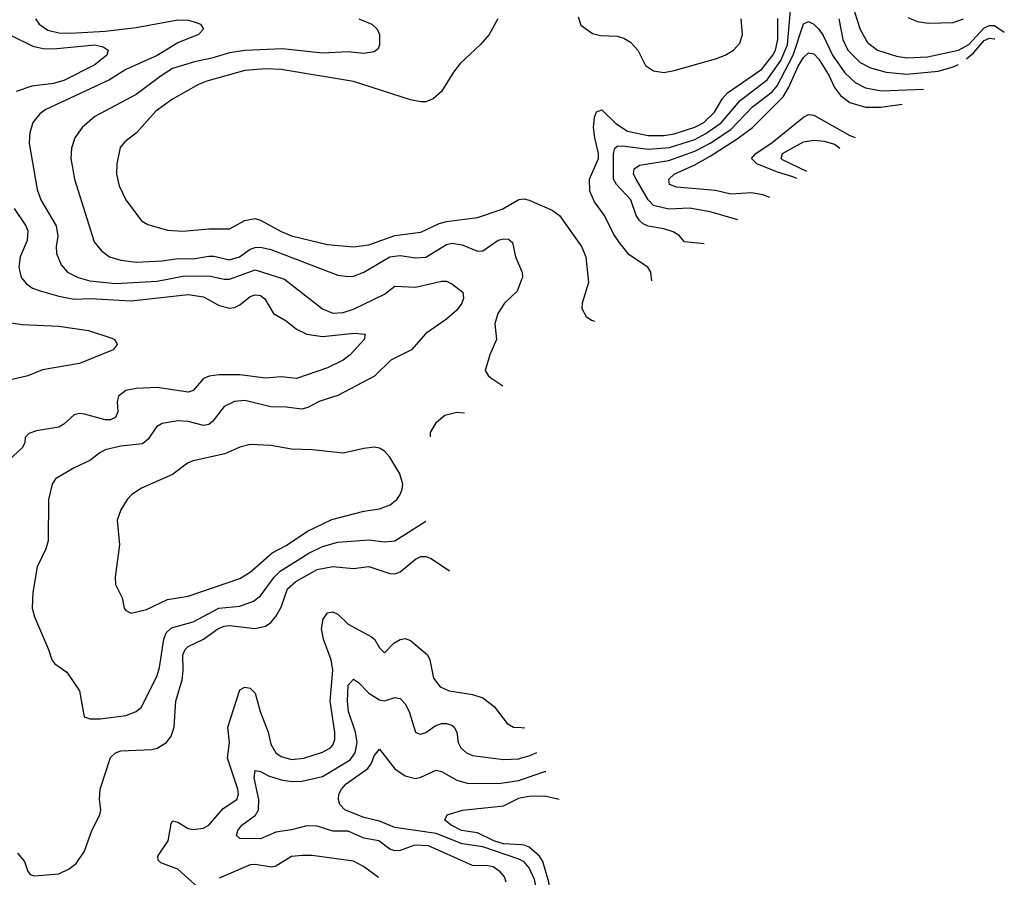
# Model space of a CAD drawing. Header units: inches. Extents: x 1308407 to 1441228, y 959628 to 1036311.
# Tile 559 of 656: x 1418059 to 1421867, y 988148 to 991467. Entities that reach past the tile are written whole.
import ezdxf

# ---------------------------------------------------------------- set-up
doc = ezdxf.new("R2010")
doc.units = ezdxf.units.IN
doc.header["$MEASUREMENT"] = 0
for name, color, linetype in [('B4918', 7, 'Continuous'), ('B4919', 7, 'Continuous'), ('B4928', 7, 'Continuous'), ('B4929', 7, 'Continuous')]:
    doc.layers.add(name, color=color, linetype=linetype)

msp = doc.modelspace()

# ---------------------------------------------------------------- linework, layer by layer
at = {"layer": 'B4918', "color": 5}
for points, elevation in [([(1418438.3, 990000), (1418436.1, 989990), (1418438.5, 989950), (1418430, 989927.9), (1418410, 989919.2), (1418390, 989918.8), (1418310, 989941), (1418290, 989943), (1418270, 989938.2), (1418230, 989902), (1418210.1, 989889.9), (1418123.6, 989876.4), (1418094.2, 989865.8), (1418080.3, 989850), (1418078.9, 989830), (1418069, 989810), (1418017.3, 989762.7)], 2820), ([(1419248.2, 990000), (1419217.1, 989990), (1419173.2, 989966.8), (1419150, 989960.2), (1419090, 989967.9), (1419030, 989968.7), (1418930, 989993.5), (1418890, 989989.9), (1418850, 989969.8), (1418806.2, 989913.8), (1418790, 989901.1), (1418770, 989897.1), (1418710, 989912.2), (1418670, 989915.4), (1418610, 989904.2), (1418588.5, 989891.5), (1418556.4, 989843.6), (1418534.2, 989825.8), (1418450, 989816.4), (1418390, 989802.3), (1418368.3, 989791.7), (1418330, 989761.4), (1418270, 989732.9), (1418198, 989690), (1418185, 989670), (1418170.2, 989610), (1418168.9, 989450), (1418160, 989420.1), (1418126.5, 989350), (1418109.2, 989250), (1418107.3, 989190), (1418116.1, 989156.1), (1418170.3, 989030), (1418182.6, 988990), (1418194.5, 988974.5), (1418241.8, 988941.8), (1418290.2, 988870.2), (1418308.9, 988768.9), (1418330, 988761.6), (1418370, 988761.7), (1418470, 988774.9), (1418510, 988790.3), (1418530, 988807.4), (1418591.2, 988930), (1418599.9, 988960.1), (1418616.4, 989070), (1418625.6, 989094.4), (1418646.2, 989113.8), (1418730, 989137.5), (1418829.6, 989190.4), (1418910, 989197.9), (1418963.5, 989216.5), (1418990, 989237.5), (1419043.1, 989310), (1419066.9, 989333.1), (1419177.8, 989402.2), (1419230, 989429.2), (1419290, 989445.9), (1419410, 989454), (1419470, 989446.5), (1419510, 989450.7), (1419629.9, 989526.4)], 2840), ([(1419647.5, 989852.8), (1419648.3, 989870), (1419671.6, 989910), (1419703.5, 989936.5), (1419750, 989948.9), (1419779.7, 989946.1)], 2840), ([(1418050, 988242), (1418077.3, 988210), (1418090.7, 988170.7), (1418099.6, 988159.6), (1418114.4, 988154.4), (1418210, 988162.4), (1418250, 988181.3), (1418277.6, 988202.4), (1418309.7, 988250), (1418337.4, 988330), (1418368.7, 988390), (1418372.4, 988410), (1418367.1, 988450), (1418369.9, 988489.9), (1418410, 988612), (1418429.5, 988630.5), (1418450, 988638.2), (1418570, 988643.3), (1418590, 988648.1), (1418626.6, 988670), (1418645, 988695), (1418656.1, 988730), (1418663.4, 988830), (1418687.6, 988912.4), (1418691.5, 988948.5), (1418689.9, 989010), (1418698.4, 989030), (1418710, 989041.3), (1418770, 989069.6), (1418825.2, 989110), (1418850, 989120.9), (1418870, 989122.5), (1418970, 989111.2), (1419010, 989119.8), (1419030, 989134), (1419050, 989158.2), (1419070, 989193.6), (1419095.1, 989264.9), (1419126.7, 989293.3), (1419210, 989339.3), (1419270, 989351.5), (1419350, 989344.1), (1419410, 989351.7), (1419490, 989324.1), (1419510, 989323.2), (1419530.8, 989330), (1419590, 989379.5), (1419610, 989389.4), (1419630, 989389.4), (1419650, 989381.9), (1419721.7, 989335)], 2820), ([(1418749.5, 988109.5), (1418670, 988180.5), (1418604.7, 988204.7), (1418595, 988215.1), (1418593.5, 988230), (1418632.6, 988290), (1418644.2, 988355.8), (1418650, 988366.7), (1418670, 988361.6), (1418710, 988337.8), (1418730, 988332.9), (1418770, 988338.7), (1418790.5, 988350), (1418845.8, 988414.2), (1418898.6, 988450), (1418905.2, 988470), (1418902.5, 988490), (1418863, 988610), (1418870.3, 988670), (1418864.5, 988730), (1418910, 988874), (1418930, 988884.2), (1418950, 988880.2), (1418970, 988861.3), (1418989.5, 988790), (1419020.1, 988710), (1419030, 988664.2), (1419050, 988630.2), (1419070, 988616.3), (1419110, 988604.6), (1419158, 988610), (1419230, 988632.5), (1419261.5, 988650), (1419270, 988659.6), (1419278.1, 988681.9), (1419278.4, 988710), (1419259.4, 988830), (1419269.6, 988950), (1419263.5, 988990), (1419234.5, 989070), (1419226.2, 989110), (1419232.7, 989147.3), (1419250, 989172.2), (1419270, 989175.9), (1419290, 989167), (1419330, 989128.4), (1419419.2, 989079.3), (1419431.4, 989070), (1419450, 989036.3), (1419470, 989017.1), (1419505.8, 989054.2), (1419530, 989069.3), (1419550, 989072.7), (1419570, 989064.9), (1419635.9, 989010), (1419645.5, 988990), (1419659.3, 988919.3), (1419685.2, 988885.2), (1419720.7, 988870), (1419810, 988855.3), (1419850, 988843), (1419894.4, 988810), (1419944.1, 988744.1), (1419969.4, 988729.4), (1420000, 988728)], 2780), ([(1419941, 988130), (1419934.3, 988150), (1419917.8, 988170), (1419890, 988188.5), (1419870, 988193), (1419810, 988194.3), (1419639.7, 988270), (1419587.1, 988272.9), (1419530, 988252.4), (1419510, 988250.4), (1419490, 988256.9), (1419448, 988290), (1419390, 988300.3), (1419330, 988327.5), (1419270, 988327.4), (1419210, 988346.2), (1419170, 988348.2), (1419110, 988331.9), (1419050, 988323.8), (1418990, 988297), (1418910, 988299.1), (1418897.4, 988310), (1418903.1, 988330), (1418918.4, 988350), (1418971.5, 988388.5), (1418983.1, 988410), (1418984.1, 988450), (1418966.1, 988533.9), (1418970, 988561.6), (1418990, 988557.7), (1419021.2, 988541.2), (1419070, 988525.1), (1419110, 988519.4), (1419150, 988520.3), (1419230, 988538.1), (1419337.4, 988602.6), (1419357.1, 988630), (1419364.2, 988670), (1419358.1, 988710), (1419330.3, 988790), (1419326.2, 988830), (1419330, 988892), (1419350, 988915.6), (1419370, 988902.2), (1419410, 988861.2), (1419450, 988834.8), (1419470, 988830.9), (1419510, 988844.5), (1419530, 988840.7), (1419550, 988819.6), (1419565.6, 988790), (1419590, 988710.4), (1419603.5, 988703.5), (1419610, 988701.8), (1419630, 988709.3), (1419665.9, 988734.1), (1419690, 988743.5), (1419710, 988744.2), (1419730, 988737.1), (1419739.1, 988730), (1419749.2, 988710), (1419754.6, 988670), (1419765, 988650), (1419787.1, 988630), (1419810, 988620.4), (1419930, 988604.7), (1419990, 988607.3), (1420000, 988610.2)], 2760), ([(1420000, 988213.6), (1419990, 988219), (1419850, 988265.9), (1419770, 988278.2), (1419670, 988317.7), (1419510, 988341.5), (1419450, 988365.9), (1419390, 988380.1), (1419316.4, 988410), (1419297.2, 988430), (1419292.1, 988450), (1419293.8, 988470), (1419303.4, 988490), (1419321.8, 988510), (1419406, 988570), (1419419.6, 988590), (1419430, 988618.4), (1419450, 988643.8), (1419510, 988568.4), (1419550, 988541.8), (1419590, 988531), (1419610, 988535.4), (1419670, 988562.9), (1419690, 988558.2), (1419750, 988524.8), (1419790, 988512.8), (1419911.5, 988511.5), (1419990, 988522.9), (1420000, 988526.4)], 2740), ([(1420000, 988273.7), (1419930, 988277.4), (1419892.9, 988290), (1419830, 988320.5), (1419767.7, 988330), (1419728.2, 988350), (1419703.6, 988370), (1419712, 988390), (1419771.7, 988408.3), (1419930, 988424.7), (1419990, 988455.1), (1420000, 988457)], 2720), ([(1419447.1, 988147.1), (1419388.5, 988190), (1419350, 988211.2), (1419190, 988232.6), (1419153.2, 988233.2), (1419110, 988229), (1419050, 988191.9), (1419032.7, 988187.3), (1418970, 988198.1), (1418950, 988197.2), (1418830, 988144.9)], 2780)]:
    msp.add_lwpolyline(points, dxfattribs=dict(at, elevation=elevation))
at = {"layer": 'B4918', "color": 5, "elevation": 2860}
msp.add_lwpolyline([(1418950, 989822.8), (1418910, 989812.9), (1418853, 989787), (1418730, 989760.4), (1418708.5, 989751.5), (1418650, 989707.1), (1418530, 989654.8), (1418492.7, 989630), (1418474.9, 989610), (1418450.4, 989570), (1418436.4, 989530), (1418445.1, 989434.9), (1418428, 989310), (1418430, 989282), (1418454.8, 989230), (1418462.8, 989190), (1418470, 989181), (1418490, 989170.8), (1418550, 989184.4), (1418630, 989223.5), (1418710, 989235.8), (1418910, 989304.8), (1418950, 989328.7), (1419035.7, 989404.3), (1419090, 989432.6), (1419172.3, 989487.7), (1419266.5, 989533.5), (1419390, 989565.3), (1419450, 989575), (1419491.6, 989590), (1419517.4, 989610), (1419531, 989630), (1419537.7, 989650), (1419540.4, 989670), (1419529.7, 989710), (1419490, 989774.5), (1419470, 989797), (1419450, 989809.6), (1419430, 989812.8), (1419390, 989808.4), (1419309.7, 989789.7), (1419190, 989802.6), (1419110, 989805), (1419030, 989819.8)], close=True, dxfattribs=at)
at = {"layer": 'B4919', "color": 5}
for points, elevation in [([(1418120.2, 991470), (1418133.7, 991450), (1418167.1, 991427.1), (1418210, 991416.6), (1418254.9, 991414.9), (1418390, 991422.3), (1418510, 991436.8), (1418670, 991466.2), (1418710, 991465), (1418738.2, 991458.2), (1418758, 991450), (1418770.4, 991430), (1418750.5, 991410), (1418670, 991377.7), (1418590, 991328.1), (1418470, 991274.2), (1418405.8, 991234.2), (1418160.2, 991119.8), (1418136.4, 991103.6), (1418110.2, 991070), (1418098, 991030), (1418095.2, 990990), (1418126, 990810), (1418140.5, 990770), (1418200.1, 990670), (1418206.1, 990630), (1418200.1, 990590), (1418201.9, 990561.9), (1418218.8, 990518.8), (1418243.6, 990490), (1418285.3, 990470), (1418330, 990456.3), (1418430, 990446.5), (1418590, 990455.7), (1418690, 990475.1), (1418790, 990476.7), (1418850, 990462.7), (1418870, 990462.7), (1418970, 990499.5), (1419082.9, 990462.9), (1419230, 990348.4), (1419270, 990331.6), (1419310, 990334.7), (1419350, 990347.1), (1419470, 990405.2), (1419510, 990436.3), (1419590, 990432.2), (1419690, 990455.9), (1419710, 990455.4), (1419730, 990445.5), (1419772.8, 990412.8), (1419775.9, 990390), (1419769.3, 990370), (1419750, 990343.5), (1419710, 990308), (1419630, 990253.3), (1419574.6, 990190), (1419494.9, 990150), (1419431.9, 990088.1), (1419290, 990013.4), (1419248.2, 990000)], 2840), ([(1419370.2, 991470.2), (1419420.5, 991450), (1419441.6, 991430), (1419450.4, 991410), (1419450.4, 991370.4), (1419445.5, 991354.5), (1419430, 991343.1), (1419390, 991337.1), (1419330, 991342.7), (1419230, 991337.5), (1419074.9, 991354.9), (1418930, 991348.6), (1418870, 991338.8), (1418801.7, 991318.3), (1418735.3, 991304.7), (1418650, 991277.9), (1418605.5, 991250), (1418510, 991178.4), (1418350, 991093.2), (1418300.7, 991050), (1418272, 991010), (1418259, 990970), (1418256.1, 990930), (1418270.8, 990850), (1418347.6, 990607.6), (1418373.6, 990573.6), (1418405.7, 990550), (1418450, 990536.8), (1418510, 990529.1), (1418610, 990534.2), (1418670, 990543.5), (1418730, 990542), (1418790, 990552.1), (1418810, 990552.2), (1418870, 990538.2), (1418908.9, 990550), (1418950, 990579.5), (1418970, 990586.1), (1418990, 990586.6), (1419030, 990577.4), (1419290, 990478.8), (1419330, 990473.4), (1419350, 990475.3), (1419390, 990490.7), (1419490, 990549.7), (1419530, 990554.7), (1419590, 990546.1), (1419630, 990548.4), (1419710, 990596.8), (1419730, 990602.1), (1419770, 990596.4), (1419830, 990572), (1419850, 990573), (1419910, 990613.8), (1419930, 990619.7), (1419950, 990618.5), (1419965, 990604.9), (1419976.8, 990550), (1420000, 990495.7)], 2860), ([(1419908, 991470), (1419875.4, 991410), (1419839.8, 991370), (1419762.7, 991297.3), (1419736.4, 991263.6), (1419690, 991188.9), (1419658.7, 991161.3), (1419630.1, 991149.9), (1419610, 991148.9), (1419570, 991156.6), (1419350, 991228.5), (1419070, 991274.3), (1419010, 991276.6), (1418930, 991270.8), (1418783.1, 991230), (1418750, 991216.7), (1418650, 991159.2), (1418586.1, 991113.9), (1418511.3, 991030), (1418465, 990995), (1418447.5, 990972.5), (1418434.7, 990910), (1418433.4, 990870), (1418443.9, 990823.9), (1418470, 990770.4), (1418530, 990688.8), (1418555, 990675), (1418630, 990652.7), (1418690, 990648.6), (1418790, 990657.9), (1418870, 990657.5), (1418930, 990690.6), (1418970, 990697.5), (1418990, 990691.7), (1419070, 990647.6), (1419110, 990630.6), (1419250, 990596.9), (1419350, 990588.6), (1419410, 990595.5), (1419510, 990631.8), (1419610, 990645.5), (1419681.7, 990678.3), (1419710, 990686.5), (1419830, 990702.3), (1419925.6, 990734.4), (1419990, 990771.6), (1420000, 990772.6)], 2880), ([(1418025.7, 991405.7), (1418110, 991364.3), (1418150, 991355.3), (1418190, 991354.5), (1418350, 991370.1), (1418382.4, 991362.4), (1418401.2, 991350), (1418395.6, 991330), (1418350, 991292), (1418230, 991231.4), (1418190, 991220.3), (1418105.3, 991210), (1418045.2, 991190)], 2820), ([(1418037.1, 990737.1), (1418082.7, 990670), (1418090.7, 990650), (1418087.8, 990612.2), (1418061.2, 990550), (1418055.3, 990510), (1418065, 990470), (1418085, 990445), (1418108.6, 990428.6), (1418137.5, 990417.6), (1418210, 990397), (1418270, 990386.3), (1418331.2, 990388.8), (1418490, 990379.1), (1418710, 990403.4), (1418770, 990394.2), (1418830, 990361.5), (1418870, 990351.1), (1418890, 990353.3), (1418910, 990363.4), (1418950, 990395.5), (1418970, 990402.7), (1418981.3, 990401.3), (1418990, 990399.7), (1419006.6, 990386.6), (1419041.2, 990330), (1419090, 990301.3), (1419129.4, 990269.4), (1419169.7, 990249.7), (1419230, 990241), (1419353.9, 990253.9), (1419394.9, 990250), (1419391.5, 990230), (1419337.7, 990170), (1419310.2, 990150), (1419250, 990120.2), (1419130, 990079.3), (1419070, 990085.4), (1419010, 990080.7), (1418910, 990093.4), (1418830, 990092.7), (1418792.2, 990087.8), (1418770, 990079.4), (1418730, 990032.1), (1418710, 990025.4), (1418590, 990043.6), (1418510, 990039.9), (1418470, 990032.4), (1418440.6, 990010), (1418438.3, 990000)], 2820), ([(1420000, 990461.3), (1419983.6, 990416.4), (1419934.7, 990370), (1419908.1, 990330), (1419896.5, 990290), (1419902.6, 990230), (1419877.4, 990170), (1419859.1, 990110), (1419870.6, 990090), (1419881.2, 990081.2), (1419927.3, 990050.2)], 2860), ([(1417970, 990302.1), (1418070, 990287.8), (1418210, 990281.7), (1418324.4, 990264.4), (1418415.2, 990235.2), (1418426, 990230), (1418434.1, 990214.1), (1418435.8, 990210), (1418420.3, 990190), (1418290, 990136.6), (1418147.2, 990112.8), (1418090, 990089.5), (1418030, 990074.9)], 2780)]:
    msp.add_lwpolyline(points, dxfattribs=dict(at, elevation=elevation))
at = {"layer": 'B4928', "color": 5}
msp.add_line((1420000, 988728, 2780), (1420013.2, 988727.4, 2780), dxfattribs=at)
for points, elevation in [([(1420000, 988610.2), (1420030, 988619), (1420059, 988631.9)], 2760), ([(1420000, 988526.4), (1420090, 988557.9), (1420094.6, 988557.7)], 2740), ([(1420000, 988457), (1420030, 988462.8), (1420090, 988463.9), (1420146.1, 988450.4)], 2720), ([(1420000, 987725.3), (1420038.8, 987750), (1420050.5, 987769.5), (1420050.2, 987849.8), (1420036.6, 987950), (1420045.9, 987974.1), (1420090, 988006.5), (1420099.6, 988020.4), (1420110, 988050), (1420112.5, 988090), (1420105.6, 988130), (1420082.3, 988210), (1420069.3, 988230), (1420030, 988265), (1420010, 988273.2), (1420000, 988273.7)], 2720), ([(1420000, 988036.1), (1420030, 988050.6), (1420050, 988066.3), (1420057.8, 988090), (1420057.1, 988110), (1420050, 988139.8), (1420030, 988185.2), (1420010, 988208.3), (1420000, 988213.6)], 2740)]:
    msp.add_lwpolyline(points, dxfattribs=dict(at, elevation=elevation))
at = {"layer": 'B4929', "color": 5}
for points, elevation in [([(1420706.2, 990599.8), (1420630, 990607.1), (1420610, 990632.7), (1420586.7, 990646.7), (1420550, 990658.4), (1420490, 990668.8), (1420470, 990677.7), (1420456.1, 990690), (1420443.4, 990710), (1420422.4, 990770), (1420367.1, 990830), (1420356, 990850), (1420355.7, 990950), (1420360.5, 990970), (1420370, 990978.3), (1420390, 990979.2), (1420490, 990965.9), (1420572.2, 990972.2), (1420670, 991003.6), (1420713.4, 991026.6), (1420772.2, 991067.8), (1420845.1, 991154.9), (1420950, 991234.7), (1421003.2, 991310), (1421028.6, 991370), (1421041.6, 991518.4)], 2860), ([(1421278.2, 991530), (1421310, 991429.1), (1421338.7, 991378.7), (1421377.5, 991350), (1421450, 991325.9), (1421490, 991320.1), (1421570, 991323.4), (1421690, 991349.3), (1421730, 991371.7), (1421790, 991436.4), (1421810, 991445), (1421830, 991444.9), (1421867.3, 991418.9)], 2880), ([(1420218.9, 991478.9), (1420230, 991446), (1420274.3, 991414.3), (1420305.8, 991405.8), (1420370, 991403.5), (1420395.5, 991395.5), (1420420.9, 991380.9), (1420450.2, 991350), (1420478.9, 991290), (1420510, 991269.2), (1420550, 991262.8), (1420590, 991271.1), (1420750, 991315.2), (1420787.4, 991330), (1420819.4, 991350), (1420844, 991376), (1420855.3, 991410), (1420849.3, 991470)], 2920), ([(1420504.4, 990457.3), (1420499.7, 990490), (1420488, 990510), (1420416.9, 990556.9), (1420381, 990601), (1420356.6, 990636.6), (1420320.4, 990710), (1420281.8, 990761.8), (1420264.3, 990804.3), (1420263.1, 990850), (1420298.1, 990930), (1420297.9, 990950), (1420283, 991010), (1420278.2, 991050), (1420282, 991090), (1420289.9, 991110.1), (1420310, 991118.5), (1420365, 991065), (1420410, 991036.4), (1420490, 991018.6), (1420550, 991018.9), (1420590, 991026.2), (1420670, 991050.9), (1420704.7, 991070), (1420746.5, 991110), (1420777.7, 991162.3), (1420796.2, 991183.8), (1420930, 991276.2), (1420972.3, 991330), (1420981.9, 991350), (1420990.8, 991390), (1420991.7, 991471.7)], 2880), ([(1420837.2, 990692.2), (1420730, 990723.9), (1420650, 990738.1), (1420570, 990733.7), (1420510, 990748.8), (1420490.2, 990770.2), (1420443.4, 990850), (1420433.7, 990870), (1420436.3, 990890), (1420456, 990904), (1420570, 990922.9), (1420670, 990958.5), (1420729.9, 990990), (1420810, 991042.7), (1420893.8, 991130), (1420970, 991188.2), (1420988.8, 991211.2), (1421051.1, 991330), (1421090, 991451), (1421110, 991460.1), (1421130, 991449.5), (1421150, 991430.9), (1421166.7, 991406.7), (1421202.3, 991330), (1421250, 991261.5), (1421290, 991224.4), (1421330, 991203.6), (1421392.3, 991192.3), (1421555, 991198.6)], 2840), ([(1421227, 991470), (1421242.5, 991390), (1421262.7, 991350), (1421310, 991301.8), (1421350, 991280.9), (1421410, 991264.3), (1421490, 991256.1), (1421612.1, 991267.9), (1421670, 991284.7), (1421690.5, 991294.2)], 2860), ([(1421496.1, 991476.1), (1421530, 991460.9), (1421573.8, 991453.8), (1421670, 991456.4), (1421710, 991470.1)], 2920), ([(1421720.8, 991315.6), (1421750, 991339.9), (1421790, 991386.4), (1421810, 991396.4), (1421830, 991392.9), (1421830.2, 991392.7)], 2860), ([(1420960.4, 990779.1), (1420933.7, 990790), (1420890, 990797.9), (1420810, 990792.2), (1420750, 990805.9), (1420599.5, 990819.5), (1420572.6, 990830), (1420569.8, 990850), (1420590.6, 990870), (1420670, 990905.9), (1420730, 990939.5), (1420834.3, 991005.7), (1420893.5, 991050), (1421011.4, 991168.6), (1421033.8, 991206.2), (1421070, 991287), (1421090, 991320.8), (1421110, 991339.6), (1421130, 991335.2), (1421150, 991313.9), (1421189.8, 991250), (1421210, 991204.8), (1421233.4, 991173.4), (1421270, 991147), (1421330, 991128.5), (1421390, 991128.6), (1421471.8, 991139.9)], 2820), ([(1421064.3, 990852.4), (1421050, 990859.1), (1420990, 990877), (1420909.8, 990910), (1420889.9, 990930), (1420905.7, 990950), (1420970, 990991.6), (1421090, 991090.1), (1421110, 991099.8), (1421130, 991097.7), (1421270, 991019.2), (1421290.3, 991011.8)], 2780), ([(1421103.1, 990879.8), (1421010, 990925.4), (1421004.3, 990930), (1421010, 990950.1), (1421090, 990994.5), (1421130, 991000.8), (1421170, 990997.5), (1421210, 990986.2), (1421231, 990970)], 2760), ([(1420000, 990772.6), (1420010, 990773.6), (1420030, 990768.7), (1420119.1, 990730), (1420146.4, 990710), (1420232.4, 990590), (1420248.5, 990550), (1420259.1, 990450), (1420234.4, 990370), (1420233.4, 990350), (1420250, 990318.8), (1420270, 990304), (1420281.9, 990300.4)], 2880), ([(1420000, 990495.7), (1420002.4, 990490), (1420003.2, 990470), (1420000, 990461.3)], 2860)]:
    msp.add_lwpolyline(points, dxfattribs=dict(at, elevation=elevation))

doc.saveas('drawing.dxf')
